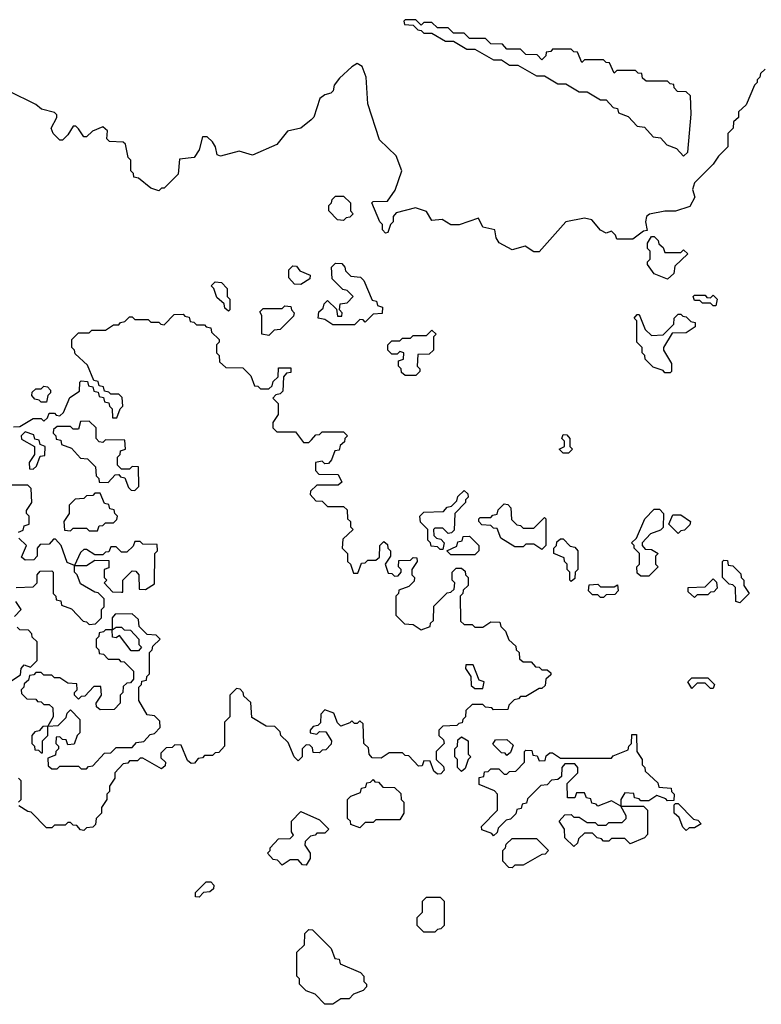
# Model space of a CAD drawing. Extents: x 2776963 to 2884430, y 684484 to 829250.
# Tile 278 of 287: x 2877495 to 2880265, y 801880 to 805560. Entities that reach past the tile are written whole.
import ezdxf

# ---------------------------------------------------------------- set-up
doc = ezdxf.new("R2010")
doc.units = 0

msp = doc.modelspace()

# ---------------------------------------------------------------- linework, layer by layer
at = {"layer": '0CON20XD'}
for points in [[(2879975, 805050), (2879990, 805065), (2880003.6, 805206.4), (2880000, 805275), (2879985, 805290), (2879951.7, 805291.7), (2879940, 805305), (2879938.3, 805318.3), (2879925, 805320), (2879915, 805330), (2879835, 805330), (2879821.7, 805341.7), (2879818.3, 805358.3), (2879805, 805360), (2879795, 805370), (2879725, 805370), (2879715, 805360), (2879698.3, 805398.3), (2879685, 805400), (2879675, 805410), (2879605, 805410), (2879595, 805400), (2879578.3, 805438.3), (2879565, 805440), (2879555, 805450), (2879485, 805450), (2879478.3, 805441.7), (2879461.7, 805438.3), (2879460, 805425), (2879445, 805410), (2879428.3, 805428.3), (2879385, 805430), (2879365, 805450), (2879315, 805450), (2879298.3, 805468.3), (2879255, 805470), (2879235, 805490), (2879175, 805490), (2879155, 805510), (2879115, 805510), (2879095, 805530), (2879055, 805530), (2879035, 805550), (2879005, 805550), (2878995, 805540), (2878975, 805560), (2878935, 805560), (2878930, 805555), (2878931.7, 805541.7), (2878965, 805540), (2878981.7, 805521.7), (2878995, 805520), (2879005, 805510), (2879035, 805510), (2879085, 805480), (2879115, 805480), (2879165, 805450), (2879195, 805450), (2879265, 805410), (2879295, 805410), (2879325, 805390), (2879355, 805390), (2879425, 805350), (2879455, 805350), (2879505, 805320), (2879535, 805320), (2879585, 805290), (2879615, 805290), (2879665, 805260), (2879685, 805260), (2879711.7, 805231.7), (2879728.3, 805228.3), (2879731.7, 805211.7), (2879768.3, 805198.3), (2879801.7, 805161.7), (2879828.3, 805158.3), (2879861.7, 805121.7), (2879888.3, 805118.3), (2879911.7, 805091.7), (2879948.3, 805078.3), (2879975, 805050)], [(2880280, 805375), (2880261.7, 805358.3), (2880260, 805345), (2880250, 805335), (2880250, 805325), (2880240, 805315), (2880208.3, 805241.7), (2880180, 805215), (2880180, 805195), (2880161.7, 805178.3), (2880160, 805155), (2880140, 805135), (2880140, 805085), (2880105, 805050), (2880085, 805020), (2880015, 804950), (2880007.5, 804925), (2880016.2, 804896.2), (2879997.6, 804862.4), (2879945, 804844.2), (2879905, 804844.2), (2879847.3, 804832.7), (2879836, 804824), (2879832, 804805), (2879838.3, 804771.7), (2879825, 804770), (2879785, 804740), (2879725, 804740), (2879720, 804755), (2879705, 804770), (2879685, 804762.5), (2879665, 804773.8), (2879632.5, 804812.5), (2879605, 804818.6), (2879535, 804804.2), (2879435, 804692.5), (2879415, 804692.5), (2879383, 804713), (2879335, 804700), (2879285.8, 804725.8), (2879274.2, 804744.2), (2879270, 804775), (2879224.4, 804784.4), (2879208.8, 804818.8), (2879136.1, 804793.9), (2879105, 804793.8), (2879073, 804813), (2879035, 804810), (2879015, 804842.5), (2878973.6, 804856.4), (2878901.7, 804838.3), (2878890, 804825), (2878890, 804805), (2878880, 804795), (2878870, 804765), (2878861.7, 804761.7), (2878850, 804775), (2878850, 804795), (2878840, 804805), (2878810, 804875), (2878815, 804880), (2878868.3, 804881.7), (2878897.7, 804922.3), (2878922.9, 804995), (2878901.7, 805051.7), (2878839.3, 805110.7), (2878795.8, 805245), (2878789.2, 805345), (2878774, 805385), (2878755.8, 805395.8), (2878735, 805384), (2878688.9, 805341.1), (2878669.2, 805315), (2878665.7, 805294.3), (2878656.7, 805285), (2878635, 805279.2), (2878616, 805265), (2878593.8, 805196.2), (2878584.2, 805185.8), (2878545, 805154), (2878495, 805143.8), (2878455, 805093.3), (2878365, 805054), (2878315, 805068), (2878245, 805050), (2878232.5, 805055), (2878226.2, 805085), (2878215, 805103.3), (2878195, 805122.5), (2878177.5, 805122.5), (2878165.9, 805074.1), (2878146.7, 805045), (2878091.7, 805038.3), (2878087, 804983), (2878035, 804930), (2878025, 804930), (2878015, 804920), (2877985, 804930), (2877938.3, 804968.3), (2877921.7, 804971.7), (2877920, 804985), (2877910, 804995), (2877910, 805035), (2877900, 805045), (2877890, 805095), (2877881.7, 805101.7), (2877830, 805105), (2877820, 805115), (2877823.3, 805145), (2877805, 805160), (2877766.4, 805143.6), (2877745, 805122.5), (2877735, 805122.5), (2877715, 805152.5), (2877705, 805162.5), (2877695, 805162.5), (2877675, 805130), (2877655, 805110), (2877645, 805110), (2877620, 805135), (2877612.5, 805155), (2877633.3, 805195), (2877633.3, 805205), (2877625, 805213.3)], [(2877625, 805213.3), (2877576, 805226), (2877555, 805243.3), (2877455, 805293.3)], [(2878705, 804810), (2878681.7, 804811.7), (2878650, 804845), (2878650, 804865), (2878660, 804875), (2878661.7, 804888.3), (2878675, 804900), (2878705, 804900), (2878730, 804875), (2878730, 804845), (2878740, 804835), (2878728.3, 804821.7), (2878715, 804820), (2878705, 804810)], [(2879915, 804590), (2879865, 804610), (2879840, 804645), (2879840, 804655), (2879850, 804665), (2879850, 804695), (2879840, 804705), (2879840, 804725), (2879855, 804750), (2879865, 804750), (2879880, 804735), (2879881.7, 804721.7), (2879898.3, 804708.3), (2879905, 804690), (2879965, 804690), (2879975, 804700), (2879990, 804685), (2879941.7, 804638.3), (2879938.3, 804611.7), (2879915, 804590)], [(2878545, 804570), (2878521.7, 804571.7), (2878500, 804595), (2878500, 804625), (2878515, 804640), (2878528.3, 804638.3), (2878541.7, 804621.7), (2878580, 804605), (2878578.3, 804591.7), (2878545, 804570)], [(2878745, 804420), (2878665, 804420), (2878635, 804440), (2878610, 804445), (2878611.7, 804468.3), (2878628.3, 804481.7), (2878631.7, 804498.3), (2878645, 804510), (2878678.3, 804478.3), (2878681.7, 804451.7), (2878698.3, 804451.7), (2878700, 804465), (2878690, 804475), (2878691.7, 804498.3), (2878718.3, 804501.7), (2878740, 804525), (2878718.3, 804548.3), (2878701.7, 804551.7), (2878661.7, 804591.7), (2878660, 804635), (2878675, 804650), (2878698.3, 804648.3), (2878710, 804635), (2878711.7, 804621.7), (2878731.7, 804601.7), (2878768.3, 804598.3), (2878780, 804585), (2878811.7, 804511.7), (2878828.3, 804508.3), (2878831.7, 804491.7), (2878850, 804485), (2878848.3, 804461.7), (2878815, 804460), (2878785, 804430), (2878778.3, 804438.3), (2878765, 804440), (2878745, 804420)], [(2878275, 804470), (2878261.7, 804481.7), (2878258.3, 804498.3), (2878231.7, 804521.7), (2878220, 804555), (2878210, 804565), (2878225, 804580), (2878248.3, 804578.3), (2878270, 804555), (2878270, 804525), (2878280, 804515), (2878280, 804475), (2878275, 804470)], [(2880095, 804490), (2880085, 804490), (2880075, 804500), (2880045, 804500), (2880035, 804510), (2880015, 804510), (2880010, 804525), (2880015, 804530), (2880055, 804530), (2880061.7, 804521.7), (2880075, 804520), (2880085, 804530), (2880100, 804515), (2880095, 804490)], [(2878425, 804380), (2878400, 804385), (2878400, 804455), (2878391.7, 804468.3), (2878405, 804480), (2878475, 804480), (2878485, 804490), (2878508.3, 804488.3), (2878510, 804475), (2878520, 804465), (2878518.3, 804451.7), (2878468.3, 804401.7), (2878445, 804400), (2878425, 804380)], [(2877471.7, 804038.3), (2877495, 804040), (2877545, 804070), (2877575, 804070), (2877585, 804060), (2877598.3, 804071.7), (2877605, 804090), (2877625, 804090), (2877631.7, 804081.7), (2877645, 804080), (2877658.3, 804091.7), (2877681.7, 804148.3), (2877718.3, 804171.7), (2877720, 804205), (2877725, 804210), (2877748.3, 804208.3), (2877751.7, 804191.7), (2877768.3, 804188.3), (2877771.7, 804171.7), (2877788.3, 804168.3), (2877791.7, 804151.7), (2877808.3, 804148.3), (2877811.7, 804131.7), (2877828.3, 804128.3), (2877830, 804115), (2877840, 804105), (2877841.7, 804071.7), (2877858.3, 804071.7), (2877870, 804105), (2877880, 804115), (2877878.3, 804148.3), (2877865, 804160), (2877835, 804160), (2877828.3, 804168.3), (2877811.7, 804171.7), (2877808.3, 804188.3), (2877791.7, 804191.7), (2877788.3, 804208.3), (2877771.7, 804211.7), (2877748.3, 804268.3), (2877701.7, 804311.7), (2877700, 804325), (2877690, 804335), (2877690, 804365), (2877715, 804390), (2877755, 804390), (2877765, 804400), (2877815, 804400), (2877845, 804420), (2877865, 804420), (2877871.7, 804428.3), (2877888.3, 804431.7), (2877905, 804450), (2877915, 804450), (2877925, 804440), (2877975, 804440), (2877985, 804430), (2878015, 804430), (2878021.7, 804421.7), (2878035, 804420), (2878071.7, 804458.3), (2878105, 804460), (2878111.7, 804451.7), (2878128.3, 804448.3), (2878131.7, 804431.7), (2878145, 804430), (2878155, 804420), (2878185, 804420), (2878191.7, 804411.7), (2878208.3, 804408.3), (2878211.7, 804391.7), (2878240, 804365), (2878240, 804355), (2878230, 804345), (2878230, 804315), (2878240, 804305), (2878241.7, 804281.7), (2878265, 804260), (2878328.3, 804258.3), (2878358.3, 804228.3), (2878371.7, 804191.7), (2878385, 804190), (2878395, 804180), (2878425, 804180), (2878438.3, 804191.7), (2878441.7, 804208.3), (2878460, 804225), (2878461.7, 804258.3), (2878508.3, 804258.3), (2878508.3, 804241.7), (2878491.7, 804238.3), (2878480, 804225), (2878478.3, 804171.7), (2878468.3, 804161.7), (2878451.7, 804158.3), (2878440, 804145), (2878460, 804125), (2878460, 804085), (2878440, 804055), (2878440, 804035), (2878455, 804020), (2878525, 804020), (2878555, 803980), (2878575, 803980), (2878585, 803990), (2878601.7, 804008.3), (2878615, 804010), (2878625, 804020), (2878705, 804020), (2878720, 804005), (2878710, 803995), (2878708.3, 803981.7), (2878691.7, 803968.3), (2878688.3, 803951.7), (2878671.7, 803948.3), (2878660, 803915), (2878648.3, 803901.7), (2878635, 803900), (2878625, 803910), (2878600, 803905), (2878600, 803875), (2878611.7, 803861.7), (2878685, 803860), (2878698.3, 803831.7), (2878685, 803820), (2878605, 803820), (2878581.7, 803798.3), (2878580, 803785), (2878601.7, 803761.7), (2878625, 803760), (2878645, 803740), (2878705, 803740), (2878718.3, 803728.3), (2878720, 803695), (2878730, 803685), (2878730, 803665), (2878740, 803655), (2878701.7, 803618.3), (2878700, 803585), (2878720, 803565), (2878720, 803535), (2878730, 803525), (2878741.7, 803491.7), (2878758.3, 803491.7), (2878771.7, 803528.3), (2878785, 803530), (2878795, 803540), (2878825, 803540), (2878838.3, 803551.7), (2878840, 803595), (2878855, 803610), (2878868.3, 803598.3), (2878870, 803585), (2878880, 803575), (2878880, 803555), (2878860, 803525), (2878871.7, 803491.7), (2878885, 803490), (2878895, 803480), (2878908.3, 803481.7), (2878920, 803495), (2878920, 803505), (2878910, 803515), (2878911.7, 803538.3), (2878955, 803540), (2878965, 803550), (2878978.3, 803548.3), (2878980, 803535), (2878960, 803505), (2878960, 803485), (2878970, 803475), (2878968.3, 803461.7), (2878948.3, 803441.7), (2878911.7, 803428.3), (2878910, 803415), (2878900, 803405), (2878900, 803335), (2878931.7, 803301.7), (2878965, 803300), (2878995, 803280), (2879028.3, 803291.7), (2879030, 803305), (2879040, 803315), (2879041.7, 803368.3), (2879091.7, 803418.3), (2879105, 803420), (2879118.3, 803431.7), (2879120, 803455), (2879110, 803465), (2879110, 803495), (2879125, 803510), (2879145, 803510), (2879158.3, 803498.3), (2879160, 803485), (2879170, 803475), (2879170, 803445), (2879151.7, 803428.3), (2879150, 803415), (2879140, 803405), (2879141.7, 803311.7), (2879155, 803300), (2879185, 803300), (2879195, 803290), (2879225, 803290), (2879255, 803310), (2879288.3, 803308.3), (2879291.7, 803291.7), (2879310, 803275), (2879321.7, 803241.7), (2879348.3, 803218.3), (2879350, 803205), (2879360, 803195), (2879361.7, 803171.7), (2879375, 803160), (2879405, 803160), (2879421.7, 803141.7), (2879435, 803140), (2879445, 803130), (2879465, 803130), (2879478.3, 803118.3), (2879478.3, 803111.7), (2879460, 803095), (2879458.3, 803071.7), (2879445, 803060), (2879435, 803060), (2879385, 803030), (2879365, 803030), (2879358.3, 803021.7), (2879341.7, 803018.3), (2879321.7, 802998.3), (2879318.3, 802981.7), (2879265, 802980), (2879258.3, 802988.3), (2879235, 802990), (2879225, 803000), (2879185, 803000), (2879161.7, 802978.3), (2879160, 802955), (2879150, 802945), (2879148.3, 802931.7), (2879135, 802930), (2879128.3, 802921.7)], [(2879925, 804240), (2879905, 804240), (2879898.3, 804248.3), (2879861.7, 804261.7), (2879831.7, 804291.7), (2879830, 804305), (2879820, 804315), (2879820, 804335), (2879800, 804355), (2879800, 804435), (2879790, 804445), (2879801.7, 804458.3), (2879808.3, 804458.3), (2879831.7, 804401.7), (2879855, 804380), (2879898.3, 804381.7), (2879938.3, 804421.7), (2879940, 804445), (2879955, 804460), (2879965, 804460), (2879971.7, 804451.7), (2879985, 804450), (2880001.7, 804431.7), (2880018.3, 804428.3), (2880018.3, 804411.7), (2879985, 804390), (2879931.7, 804388.3), (2879900, 804335), (2879900, 804325), (2879930, 804275), (2879930, 804245), (2879925, 804240)], [(2878975, 804230), (2878935, 804230), (2878921.7, 804241.7), (2878920, 804255), (2878910, 804265), (2878910, 804285), (2878928.3, 804291.7), (2878930, 804315), (2878915, 804320), (2878905, 804310), (2878885, 804310), (2878870, 804325), (2878870, 804345), (2878885, 804360), (2878915, 804360), (2878925, 804370), (2878955, 804370), (2878965, 804380), (2879015, 804380), (2879035, 804400), (2879050, 804385), (2879040, 804375), (2879040, 804325), (2879025, 804310), (2878981.7, 804308.3), (2878980, 804265), (2878990, 804255), (2878990, 804245), (2878975, 804230)], [(2877595, 804130), (2877575, 804130), (2877568.3, 804138.3), (2877551.7, 804141.7), (2877540, 804155), (2877541.7, 804168.3), (2877555, 804180), (2877575, 804180), (2877585, 804190), (2877598.3, 804188.3), (2877610, 804175), (2877610, 804165), (2877600, 804155), (2877595, 804130)], [(2877925, 803800), (2877940, 803815), (2877938.3, 803888.3), (2877915, 803890), (2877905, 803880), (2877875, 803880), (2877860, 803895), (2877860, 803925), (2877870, 803935), (2877871.7, 803948.3), (2877890, 803955), (2877888.3, 803988.3), (2877815, 803990), (2877805, 803980), (2877791.7, 803981.7), (2877780, 803995), (2877780, 804035), (2877755, 804060), (2877721.7, 804058.3), (2877715, 804030), (2877695, 804030), (2877685, 804040), (2877635, 804040), (2877621.7, 804028.3), (2877620, 804015), (2877630, 804005), (2877631.7, 803991.7), (2877648.3, 803988.3), (2877651.7, 803971.7), (2877688.3, 803958.3), (2877721.7, 803921.7), (2877748.3, 803918.3), (2877778.3, 803888.3), (2877780, 803855), (2877790, 803845), (2877791.7, 803831.7), (2877825, 803830), (2877851.7, 803858.3), (2877865, 803860), (2877871.7, 803851.7), (2877888.3, 803848.3), (2877901.7, 803811.7), (2877911.7, 803801.7), (2877925, 803800)], [(2877545, 803880), (2877558.3, 803891.7), (2877571.7, 803928.3), (2877588.3, 803931.7), (2877590, 803965), (2877571.7, 803971.7), (2877568.3, 803988.3), (2877551.7, 803991.7), (2877548.3, 804008.3), (2877515, 804020), (2877500, 804005), (2877501.7, 803991.7), (2877550, 803965), (2877550, 803935), (2877530, 803905), (2877531.7, 803881.7), (2877545, 803880)], [(2879545, 803940), (2879525, 803940), (2879510, 803955), (2879530, 803965), (2879530, 803985), (2879520, 803995), (2879525, 804010), (2879538.3, 804008.3), (2879550, 803995), (2879550, 803965), (2879560, 803955), (2879545, 803940)], [(2877490, 803645), (2877508.3, 803651.7), (2877511.7, 803668.3), (2877530, 803675), (2877530, 803705), (2877520, 803715), (2877520, 803725), (2877540, 803755), (2877538.3, 803808.3), (2877525, 803820), (2877455, 803820)], [(2877785, 803650), (2877791.7, 803668.3), (2877805, 803670), (2877815, 803680), (2877845, 803680), (2877858.3, 803691.7), (2877860, 803705), (2877850, 803715), (2877848.3, 803728.3), (2877831.7, 803731.7), (2877828.3, 803748.3), (2877811.7, 803751.7), (2877795, 803790), (2877775, 803790), (2877768.3, 803781.7), (2877745, 803780), (2877735, 803770), (2877701.7, 803768.3), (2877680, 803745), (2877680, 803715), (2877660, 803685), (2877661.7, 803651.7), (2877685, 803650), (2877695, 803660), (2877745, 803660), (2877755, 803650), (2877785, 803650)], [(2879075, 803580), (2879065, 803580), (2879055, 803590), (2879031.7, 803591.7), (2879030, 803605), (2879020, 803615), (2879020, 803655), (2878991.7, 803681.7), (2878990, 803705), (2879005, 803720), (2879078.3, 803721.7), (2879091.7, 803738.3), (2879108.3, 803741.7), (2879128.3, 803761.7), (2879131.7, 803778.3), (2879155, 803800), (2879168.3, 803788.3), (2879170, 803775), (2879160, 803765), (2879160, 803755), (2879120, 803715), (2879118.3, 803651.7), (2879108.3, 803641.7), (2879095, 803640), (2879075, 803660), (2879045, 803660), (2879040, 803655), (2879041.7, 803631.7), (2879051.7, 803621.7), (2879068.3, 803618.3), (2879080, 803605), (2879075, 803580)], [(2879445, 803580), (2879415, 803600), (2879385, 803600), (2879375, 803590), (2879345, 803590), (2879291.7, 803621.7), (2879278.3, 803658.3), (2879265, 803660), (2879255, 803670), (2879221.7, 803671.7), (2879210, 803685), (2879210, 803695), (2879215, 803700), (2879255, 803700), (2879261.7, 803708.3), (2879278.3, 803711.7), (2879281.7, 803728.3), (2879305, 803750), (2879318.3, 803748.3), (2879330, 803735), (2879331.7, 803691.7), (2879351.7, 803671.7), (2879365, 803670), (2879375, 803660), (2879415, 803660), (2879455, 803700), (2879460, 803695), (2879460, 803595), (2879445, 803580)], [(2879845, 803480), (2879815, 803480), (2879801.7, 803491.7), (2879800, 803515), (2879810, 803525), (2879810, 803565), (2879790, 803585), (2879790, 803595), (2879780, 803605), (2879798.3, 803621.7), (2879830, 803695), (2879865, 803730), (2879885, 803730), (2879900, 803715), (2879898.3, 803661.7), (2879888.3, 803651.7), (2879851.7, 803638.3), (2879820, 803605), (2879820, 803595), (2879831.7, 803581.7), (2879855, 803580), (2879880, 803565), (2879870, 803555), (2879870, 803525), (2879880, 803515), (2879845, 803480)], [(2879955, 803640), (2879920, 803675), (2879935, 803710), (2879965, 803710), (2880000, 803685), (2879998.3, 803671.7), (2879978.3, 803651.7), (2879965, 803650), (2879955, 803640)], [(2877481.7, 803438.3), (2877545, 803440), (2877560, 803455), (2877560, 803485), (2877571.7, 803498.3), (2877615, 803500), (2877620, 803495), (2877620, 803415), (2877630, 803405), (2877631.7, 803391.7), (2877648.3, 803388.3), (2877651.7, 803371.7), (2877688.3, 803358.3), (2877731.7, 803311.7), (2877745, 803310), (2877755, 803300), (2877778.3, 803301.7), (2877800, 803325), (2877800, 803355), (2877810, 803365), (2877810, 803395), (2877788.3, 803418.3), (2877775, 803420), (2877721.7, 803451.7), (2877710, 803485), (2877700, 803495), (2877700, 803520), (2877671.7, 803531.7), (2877650, 803595), (2877628.3, 803618.3), (2877621.7, 803618.3), (2877605, 803600), (2877571.7, 803598.3), (2877560, 803585), (2877560, 803555), (2877548.3, 803541.7), (2877515, 803540), (2877501.7, 803551.7), (2877520, 803595), (2877491.7, 803621.7)], [(2877880, 803420), (2877880, 803465), (2877915, 803500), (2877928.3, 803498.3), (2877940, 803485), (2877941.7, 803431.7), (2877965, 803430), (2877998.3, 803451.7), (2878000, 803565), (2878010, 803575), (2878008.3, 803598.3), (2877955, 803600), (2877945, 803610), (2877925, 803610), (2877918.3, 803591.7), (2877895, 803570), (2877875, 803570), (2877855, 803590), (2877835, 803590), (2877828.3, 803571.7), (2877815, 803570), (2877805, 803560), (2877775, 803560), (2877745, 803580), (2877735, 803580), (2877721.7, 803568.3), (2877700, 803520), (2877745, 803520), (2877775, 803540), (2877828.3, 803538.3), (2877828.3, 803511.7), (2877810, 803505), (2877810, 803475), (2877820, 803465), (2877810, 803455), (2877841.7, 803421.7), (2877875, 803420), (2877880, 803420)], [(2879195, 803560), (2879105, 803560), (2879090, 803575), (2879128.3, 803591.7), (2879131.7, 803608.3), (2879148.3, 803611.7), (2879151.7, 803628.3), (2879175, 803630), (2879210, 803595), (2879210, 803575), (2879195, 803560)], [(2879555, 803460), (2879550, 803465), (2879550, 803495), (2879540, 803505), (2879540, 803525), (2879530, 803535), (2879528.3, 803548.3), (2879490, 803565), (2879490, 803585), (2879500, 803595), (2879501.7, 803608.3), (2879515, 803620), (2879525, 803620), (2879551.7, 803591.7), (2879568.3, 803588.3), (2879580, 803575), (2879580, 803505), (2879570, 803495), (2879568.3, 803471.7), (2879555, 803460)], [(2880185, 803380), (2880170, 803385), (2880168.3, 803438.3), (2880158.3, 803448.3), (2880145, 803450), (2880120, 803475), (2880120, 803535), (2880125, 803540), (2880138.3, 803538.3), (2880141.7, 803521.7), (2880158.3, 803518.3), (2880188.3, 803488.3), (2880190, 803475), (2880200, 803465), (2880200, 803445), (2880220, 803415), (2880185, 803380)], [(2880015, 803400), (2879991.7, 803421.7), (2879991.7, 803438.3), (2880055, 803440), (2880085, 803470), (2880098.3, 803458.3), (2880100, 803435), (2880088.3, 803421.7), (2880075, 803420), (2880065, 803410), (2880025, 803410), (2880015, 803400)], [(2879675, 803400), (2879665, 803400), (2879655, 803410), (2879635, 803410), (2879620, 803425), (2879621.7, 803448.3), (2879655, 803450), (2879665, 803440), (2879715, 803440), (2879728.3, 803448.3), (2879730, 803425), (2879718.3, 803411.7), (2879685, 803410), (2879675, 803400)], [(2877475, 803330), (2877500, 803355), (2877480, 803385)], [(2877745, 802760), (2877751.7, 802768.3), (2877768.3, 802771.7), (2877811.7, 802818.3), (2877835, 802820), (2877855, 802840), (2877915, 802840), (2877931.7, 802858.3), (2877958.3, 802861.7), (2877981.7, 802888.3), (2877998.3, 802891.7), (2878020, 802915), (2878018.3, 802938.3), (2877998.3, 802958.3), (2877971.7, 802961.7), (2877940, 803015), (2877940, 803065), (2877950, 803075), (2877951.7, 803088.3), (2877968.3, 803091.7), (2877970, 803105), (2877980, 803115), (2877980, 803195), (2877990, 803205), (2877991.7, 803218.3), (2878020, 803245), (2878005, 803260), (2877971.7, 803261.7), (2877941.7, 803291.7), (2877938.3, 803318.3), (2877915, 803340), (2877851.7, 803338.3), (2877840, 803325), (2877840, 803280), (2877855, 803290), (2877875, 803290), (2877885, 803280), (2877908.3, 803278.3), (2877940, 803245), (2877940, 803225), (2877950, 803215), (2877938.3, 803201.7), (2877911.7, 803201.7), (2877868.3, 803258.3), (2877855, 803250), (2877841.7, 803251.7), (2877840, 803280), (2877815, 803280), (2877808.3, 803271.7), (2877791.7, 803268.3), (2877790, 803255), (2877780, 803245), (2877780, 803215), (2877790, 803205), (2877791.7, 803191.7), (2877808.3, 803188.3), (2877825, 803170), (2877865, 803170), (2877871.7, 803161.7), (2877885, 803160), (2877920, 803125), (2877920, 803095), (2877908.3, 803081.7), (2877895, 803080), (2877881.7, 803068.3), (2877880, 803045), (2877870, 803035), (2877870, 803005), (2877848.3, 802981.7), (2877795, 802980), (2877781.7, 802991.7), (2877780, 803005), (2877800, 803035), (2877798.3, 803068.3), (2877771.7, 803068.3), (2877738.3, 803031.7), (2877725, 803030), (2877715, 803020), (2877700, 803035), (2877700, 803045), (2877710, 803055), (2877708.3, 803078.3), (2877675, 803080), (2877645, 803100), (2877625, 803100), (2877615, 803110), (2877585, 803110), (2877575, 803120), (2877555, 803120), (2877548.3, 803111.7), (2877531.7, 803108.3), (2877528.3, 803091.7), (2877511.7, 803078.3), (2877510, 803065), (2877500, 803055), (2877501.7, 803041.7), (2877521.7, 803021.7), (2877555, 803020), (2877561.7, 803011.7), (2877575, 803010), (2877585, 803000), (2877605, 803000), (2877618.3, 802988.3), (2877620, 802955), (2877600, 802920), (2877638.3, 802921.7), (2877668.3, 802951.7), (2877671.7, 802968.3), (2877685, 802980), (2877720, 802945), (2877720, 802895), (2877710, 802885), (2877698.3, 802851.7), (2877675, 802850), (2877668.3, 802868.3), (2877655, 802870), (2877645, 802880), (2877631.7, 802878.3), (2877630, 802855), (2877640, 802845), (2877640, 802835), (2877630, 802825), (2877628.3, 802811.7), (2877600, 802800), (2877601.7, 802771.7), (2877615, 802760), (2877635, 802760), (2877645, 802770), (2877715, 802770), (2877725, 802760), (2877745, 802760)], [(2877461.7, 803088.3), (2877498.3, 803111.7), (2877500, 803135), (2877511.7, 803148.3), (2877535, 803140), (2877560, 803165), (2877560, 803235), (2877541.7, 803251.7), (2877540, 803265), (2877528.3, 803278.3), (2877495, 803280), (2877485, 803290)], [(2879225, 803060), (2879230, 803085), (2879211.7, 803091.7), (2879188.3, 803148.3), (2879161.7, 803148.3), (2879160, 803135), (2879180, 803105), (2879181.7, 803071.7), (2879195, 803060), (2879225, 803060)], [(2880085, 803060), (2880075, 803060), (2880055, 803080), (2880025, 803080), (2880005, 803060), (2879990, 803085), (2880005, 803100), (2880065, 803100), (2880090, 803075), (2880085, 803060)], [(2879128.3, 802921.7), (2879075, 802920), (2879060, 802905), (2879060, 802885), (2879078.3, 802868.3), (2879080, 802855), (2879050, 802825), (2879050, 802795), (2879078.3, 802768.3), (2879080, 802755), (2879068.3, 802741.7), (2879055, 802740), (2879041.7, 802751.7), (2879028.3, 802788.3), (2879005, 802790), (2878998.3, 802771.7), (2878985, 802770), (2878948.3, 802808.3), (2878935, 802810), (2878925, 802820), (2878875, 802820), (2878845, 802800), (2878811.7, 802801.7), (2878800, 802815), (2878798.3, 802838.3), (2878780, 802855), (2878778.3, 802928.3), (2878765, 802940), (2878755, 802930), (2878745, 802930), (2878735, 802940), (2878728.3, 802931.7), (2878695, 802920), (2878681.7, 802931.7), (2878668.3, 802968.3), (2878635, 802980), (2878620, 802965), (2878618.3, 802931.7), (2878608.3, 802921.7), (2878591.7, 802918.3), (2878580, 802905), (2878580, 802895), (2878605, 802890), (2878615, 802900), (2878638.3, 802898.3), (2878660, 802865), (2878658.3, 802851.7), (2878638.3, 802831.7), (2878625, 802830), (2878615, 802820), (2878591.7, 802821.7), (2878588.3, 802838.3), (2878578.3, 802848.3), (2878565, 802850), (2878550, 802835), (2878550, 802805), (2878535, 802790), (2878520, 802805), (2878498.3, 802858.3), (2878470, 802885), (2878468.3, 802898.3), (2878448.3, 802918.3), (2878415, 802920), (2878361.7, 802951.7), (2878358.3, 803008.3), (2878331.7, 803031.7), (2878330, 803045), (2878318.3, 803058.3), (2878305, 803060), (2878280, 803035), (2878280, 802955), (2878260, 802935), (2878260, 802845), (2878238.3, 802821.7), (2878225, 802820), (2878215, 802810), (2878185, 802810), (2878178.3, 802801.7), (2878161.7, 802798.3), (2878148.3, 802781.7), (2878135, 802780), (2878121.7, 802791.7), (2878098.3, 802848.3), (2878075, 802850), (2878065, 802840), (2878041.7, 802838.3), (2878021.7, 802818.3), (2878021.7, 802801.7), (2878040, 802785), (2878038.3, 802771.7), (2878025, 802760), (2877955, 802800), (2877945, 802800), (2877935, 802790), (2877905, 802790), (2877898.3, 802781.7), (2877881.7, 802778.3), (2877850, 802745), (2877850, 802725), (2877830, 802695), (2877830, 802675), (2877820, 802665), (2877820, 802645), (2877800, 802615), (2877800, 802595), (2877780, 802575), (2877778.3, 802551.7), (2877768.3, 802541.7), (2877745, 802540), (2877735, 802530)], [(2877580, 802820), (2877580, 802865), (2877600, 802885), (2877600, 802920), (2877581.7, 802918.3), (2877568.3, 802901.7), (2877551.7, 802898.3), (2877540, 802885), (2877540, 802855), (2877550, 802845), (2877551.7, 802831.7), (2877565, 802830), (2877575, 802820), (2877580, 802820)], [(2879145, 802750), (2879130, 802765), (2879130, 802795), (2879120, 802805), (2879120, 802835), (2879130, 802845), (2879131.7, 802868.3), (2879145, 802880), (2879170, 802865), (2879170, 802815), (2879180, 802805), (2879170, 802795), (2879158.3, 802761.7), (2879145, 802750)], [(2879565, 802470), (2879531.7, 802501.7), (2879530, 802535), (2879510, 802565), (2879531.7, 802588.3), (2879555, 802590), (2879565, 802580), (2879585, 802580), (2879615, 802560), (2879645, 802560), (2879655, 802550), (2879685, 802550), (2879695, 802560), (2879745, 802560), (2879760, 802575), (2879760, 802585), (2879740, 802620), (2879705, 802640), (2879655, 802620), (2879648.3, 802628.3), (2879631.7, 802631.7), (2879628.3, 802648.3), (2879611.7, 802651.7), (2879605, 802670), (2879575, 802670), (2879568.3, 802651.7), (2879541.7, 802651.7), (2879540, 802705), (2879580, 802745), (2879580, 802765), (2879568.3, 802778.3), (2879531.7, 802778.3), (2879520, 802765), (2879518.3, 802731.7), (2879505, 802720), (2879481.7, 802718.3), (2879465, 802700), (2879441.7, 802698.3), (2879391.7, 802648.3), (2879388.3, 802631.7), (2879371.7, 802628.3), (2879368.3, 802611.7), (2879351.7, 802608.3), (2879348.3, 802591.7), (2879328.3, 802571.7), (2879311.7, 802568.3), (2879281.7, 802538.3), (2879278.3, 802521.7), (2879265, 802510), (2879258.3, 802518.3), (2879221.7, 802531.7), (2879220, 802545), (2879280, 802605), (2879280, 802665), (2879268.3, 802678.3), (2879211.7, 802701.7), (2879211.7, 802728.3), (2879228.3, 802731.7), (2879231.7, 802748.3), (2879245, 802750), (2879255, 802760), (2879285, 802760), (2879305, 802740), (2879315, 802740), (2879325, 802750), (2879348.3, 802751.7), (2879380, 802785), (2879380, 802825), (2879385, 802830), (2879408.3, 802828.3), (2879411.7, 802811.7), (2879428.3, 802808.3), (2879435, 802790), (2879458.3, 802791.7), (2879461.7, 802808.3), (2879475, 802820), (2879485, 802820), (2879515, 802800), (2879705, 802800), (2879711.7, 802808.3), (2879768.3, 802831.7), (2879770, 802845), (2879780, 802855), (2879781.7, 802888.3), (2879798.3, 802888.3), (2879800, 802825), (2879820, 802795), (2879820, 802775), (2879830, 802765), (2879831.7, 802751.7), (2879878.3, 802708.3), (2879881.7, 802691.7), (2879928.3, 802688.3), (2879930, 802675), (2879940, 802665), (2879938.3, 802641.7), (2879915, 802640), (2879908.3, 802648.3), (2879875, 802660), (2879845, 802640), (2879815, 802640), (2879808.3, 802648.3), (2879791.7, 802651.7), (2879788.3, 802668.3), (2879755, 802670), (2879740, 802645), (2879740, 802620), (2879825, 802620), (2879840, 802605), (2879840, 802515), (2879828.3, 802501.7), (2879775, 802480), (2879755, 802500), (2879705, 802500), (2879695, 802490), (2879675, 802490), (2879668.3, 802498.3), (2879651.7, 802501.7), (2879635, 802520), (2879605, 802520), (2879581.7, 802498.3), (2879578.3, 802481.7), (2879565, 802470)], [(2879315, 802810), (2879308.3, 802818.3), (2879295, 802820), (2879261.7, 802851.7), (2879271.7, 802868.3), (2879315, 802870), (2879338.3, 802848.3), (2879328.3, 802821.7), (2879315, 802810)], [(2877490, 802635), (2877500, 802645), (2877500, 802715), (2877490, 802725)], [(2878765, 802540), (2878731.7, 802551.7), (2878730, 802565), (2878720, 802575), (2878720, 802645), (2878731.7, 802658.3), (2878768.3, 802671.7), (2878771.7, 802688.3), (2878788.3, 802691.7), (2878791.7, 802708.3), (2878805, 802710), (2878815, 802720), (2878821.7, 802711.7), (2878835, 802710), (2878851.7, 802691.7), (2878895, 802690), (2878918.3, 802668.3), (2878920, 802645), (2878930, 802635), (2878930, 802595), (2878915, 802570), (2878825, 802570), (2878815, 802560), (2878785, 802560), (2878765, 802540)], [(2877735, 802530), (2877721.7, 802531.7), (2877708.3, 802548.3), (2877695, 802550), (2877685, 802560), (2877675, 802560), (2877665, 802550), (2877625, 802550), (2877615, 802540), (2877595, 802540), (2877538.3, 802598.3), (2877525, 802600), (2877491.7, 802621.7)], [(2879985, 802530), (2879971.7, 802541.7), (2879958.3, 802578.3), (2879940, 802595), (2879940, 802625), (2879945, 802630), (2879955, 802630), (2880011.7, 802571.7), (2880028.3, 802568.3), (2880040, 802555), (2880015, 802540), (2879995, 802540), (2879985, 802530)], [(2878565, 802400), (2878551.7, 802401.7), (2878535, 802420), (2878505, 802420), (2878475, 802400), (2878458.3, 802418.3), (2878441.7, 802421.7), (2878420, 802445), (2878430, 802455), (2878430, 802465), (2878461.7, 802498.3), (2878505, 802500), (2878518.3, 802511.7), (2878510, 802525), (2878510, 802565), (2878545, 802600), (2878615, 802570), (2878650, 802535), (2878635, 802520), (2878605, 802520), (2878598.3, 802511.7), (2878581.7, 802508.3), (2878561.7, 802488.3), (2878560, 802475), (2878580, 802445), (2878580, 802425), (2878565, 802400)], [(2879335, 802390), (2879321.7, 802391.7), (2879300, 802415), (2879300, 802455), (2879310, 802465), (2879311.7, 802478.3), (2879335, 802500), (2879425, 802500), (2879470, 802455), (2879458.3, 802441.7), (2879445, 802440), (2879375, 802400), (2879345, 802400), (2879335, 802390)], [(2878165, 802280), (2878151.7, 802281.7), (2878151.7, 802298.3), (2878191.7, 802338.3), (2878208.3, 802338.3), (2878220, 802325), (2878218.3, 802311.7), (2878205, 802300), (2878181.7, 802298.3), (2878165, 802280)], [(2879045, 802150), (2879005, 802150), (2878980, 802175), (2878980, 802205), (2879000, 802225), (2879000, 802265), (2879015, 802280), (2879065, 802280), (2879080, 802265), (2879080, 802175), (2879068.3, 802161.7), (2879055, 802160), (2879045, 802150)], [(2878665, 801880), (2878635, 801880), (2878598.3, 801918.3), (2878565, 801930), (2878540, 801955), (2878540, 801975), (2878530, 801985), (2878530, 802075), (2878558.3, 802101.7), (2878560, 802145), (2878575, 802160), (2878588.3, 802158.3), (2878658.3, 802088.3), (2878671.7, 802051.7), (2878688.3, 802048.3), (2878691.7, 802031.7), (2878768.3, 801998.3), (2878780, 801985), (2878780, 801965), (2878790, 801955), (2878790, 801945), (2878778.3, 801931.7), (2878741.7, 801918.3), (2878725, 801900), (2878695, 801900), (2878665, 801880)]]:
    msp.add_lwpolyline(points, dxfattribs=at)

doc.saveas('drawing.dxf')
